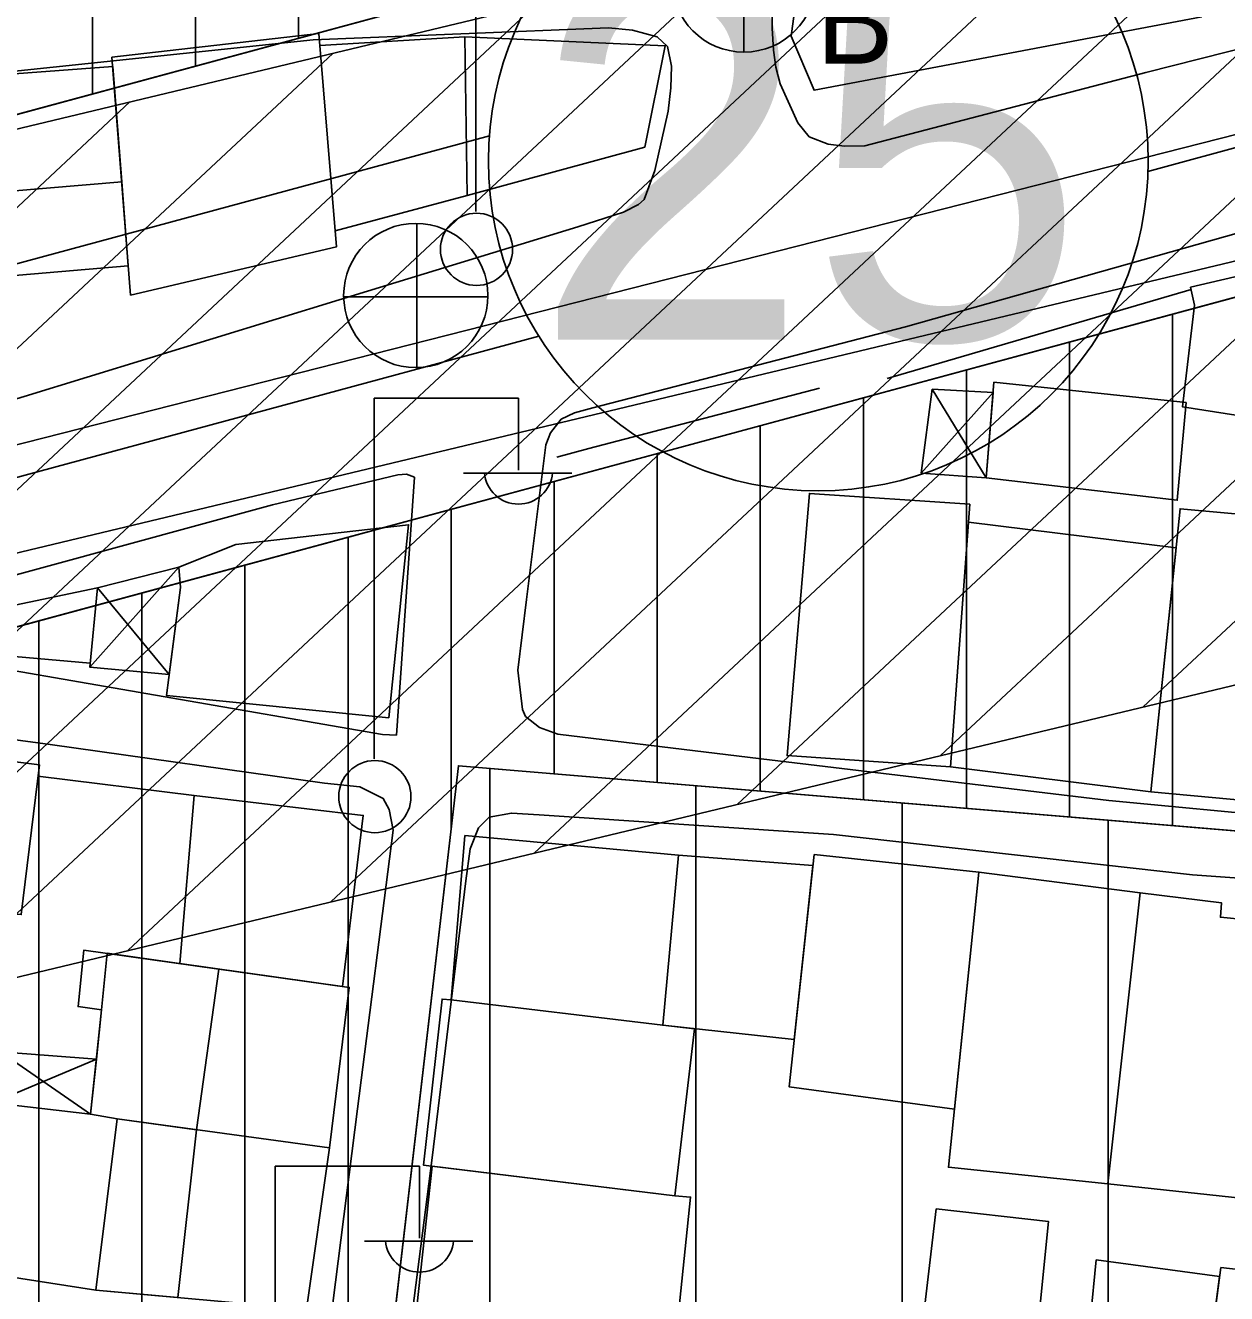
# Model space of a CAD drawing. Extents: x 417997 to 421451, y 4451742 to 4455216.
# Drawn here: x 420364.1 to 420422.4, y 4452773.5 to 4452835 of the extents above; entities that cross this region are included whole.
import ezdxf

# ---------------------------------------------------------------- set-up
doc = ezdxf.new("R2010")
doc.units = 0
for name, color, linetype in [('ADA', 7, 'Continuous'), ('ADAKENARI', 7, 'Continuous'), ('B_Mesken', 7, 'Continuous'), ('B_Sundurma', 7, 'Continuous'), ('B_Teras', 7, 'Continuous'), ('Hat_ENH', 7, 'Continuous'), ('KALDIRIM', 7, 'Continuous'), ('KD_DAIRE', 7, 'Continuous'), ('KD_YGEN', 7, 'Continuous'), ('PL_KON_MEV_350', 7, 'Continuous'), ('PL_KON_MEV_450', 7, 'Continuous'), ('S_Elektrik_Diregi', 7, 'Continuous'), ('S_Rogar_Kapagi', 7, 'Continuous'), ('S_Rogar_Kapagi_Buski', 7, 'Continuous'), ('Sinir_Duvar_tek_tarafa_ait', 7, 'Continuous'), ('TA_ENH_154', 7, 'Continuous'), ('TA_ENH_KORUMA', 7, 'Continuous'), ('TA_ENH_TARAMA', 7, 'Continuous'), ('TR_ORTAYOGUNKONUT', 7, 'Continuous'), ('TR_YUKSEKYOGUNKONUT', 7, 'Continuous'), ('Yol_Kaldirim_kenari_bordurtasi', 7, 'Continuous'), ('Yol_Sose', 7, 'Continuous')]:
    doc.layers.add(name, color=color, linetype=linetype)

msp = doc.modelspace()

# ---------------------------------------------------------------- linework, layer by layer
at = {"layer": 'ADA'}
for p, q in [((420376.655, 4452726.126), (420385.138, 4452799.106)), ((420376.655, 4452726.126), (420385.138, 4452799.106)), ((420385.138, 4452799.106), (420464.625, 4452792.442)), ((420385.138, 4452799.106), (420464.625, 4452792.442))]:
    msp.add_line(p, q, dxfattribs=at)
at = {"layer": 'ADAKENARI'}
for p, q in [((420536.537, 4452877.465), (420301.418, 4452813.854)), ((420536.537, 4452877.465), (420301.418, 4452813.854)), ((420299.789, 4452788.55), (420467.865, 4452834.024)), ((420299.789, 4452788.55), (420467.865, 4452834.024))]:
    msp.add_line(p, q, dxfattribs=at)
at = {"layer": 'B_Mesken'}
for points in [[(420368.329, 4452833.479), (420378.371, 4452834.623), (420379.224, 4452824.288), (420369.229, 4452821.937)], [(420378.418, 4452834.054), (420385.438, 4452834.47), (420385.561, 4452826.765), (420379.161, 4452825.061)], [(420385.438, 4452834.47), (420395.169, 4452834.025), (420394.174, 4452829.122), (420385.561, 4452826.765)], [(420359.05, 4452825.801), (420359.164, 4452821.377), (420362.508, 4452821.665), (420362.46, 4452822.797), (420369.117, 4452823.362), (420368.8, 4452827.44), (420368.364, 4452833.028), (420358.594, 4452832.298)], [(420420.642, 4452822.318), (420420.834, 4452821.457), (420420.265, 4452816.518), (420435.261, 4452814.181), (420436.523, 4452824.063), (420436.739, 4452826.08)], [(420411.109, 4452817.708), (420410.737, 4452813.073), (420420.006, 4452811.989), (420420.433, 4452816.727)], [(420409.951, 4452811.798), (420409, 4452799.061), (420401.078, 4452799.603), (420402.165, 4452812.316)], [(420427.973, 4452810.861), (420426.594, 4452797.115), (420418.729, 4452797.85), (420420.146, 4452811.576)], [(420371.645, 4452807.76), (420370.978, 4452802.514), (420381.754, 4452801.438), (420382.713, 4452810.797), (420374.331, 4452809.84), (420371.566, 4452808.736)], [(420409.886, 4452810.929), (420419.951, 4452809.685), (420418.729, 4452797.85), (420409, 4452799.061)], [(420360.516, 4452799.685), (420364.805, 4452799.158), (420363.926, 4452791.891), (420359.612, 4452792.152)], [(420372.313, 4452797.665), (420380.514, 4452796.703), (420379.515, 4452788.403), (420371.625, 4452789.514)], [(420395.808, 4452794.774), (420385.448, 4452795.717), (420384.775, 4452787.753), (420395.047, 4452786.523)], [(420395.808, 4452794.774), (420395.047, 4452786.523), (420401.424, 4452785.822), (420402.327, 4452794.264)], [(420402.385, 4452794.804), (420401.179, 4452783.525), (420409.196, 4452782.448), (420410.382, 4452793.948)], [(420410.382, 4452793.948), (420408.906, 4452779.634), (420416.633, 4452778.827), (420418.199, 4452792.943)], [(420416.633, 4452778.827), (420424.283, 4452778.007), (420425.931, 4452791.376), (420422.097, 4452791.761), (420422.144, 4452792.463), (420418.199, 4452792.943)], [(420378.884, 4452780.573), (420379.84, 4452788.357), (420366.967, 4452790.17), (420366.687, 4452787.425), (420367.826, 4452787.266), (420367.284, 4452782.203), (420368.576, 4452781.98)], [(420384.775, 4452787.753), (420384.339, 4452787.787), (420383.438, 4452779.737), (420395.627, 4452778.249), (420396.581, 4452786.354), (420395.047, 4452786.523)], [(420377.771, 4452772.755), (420367.541, 4452773.675), (420368.576, 4452781.98), (420378.884, 4452780.573)], [(420395.627, 4452778.249), (420396.4, 4452778.185), (420395.619, 4452770.654), (420393.334, 4452770.914), (420383.014, 4452771.964), (420383.863, 4452779.685)], [(420408.304, 4452777.615), (420413.757, 4452777.007), (420413.319, 4452772.655), (420416.101, 4452772.281), (420414.478, 4452759.237), (420406.236, 4452760.026)], [(420416.077, 4452775.147), (420422.055, 4452774.34), (420420.113, 4452759.491), (420420.016, 4452758.865), (420414.504, 4452759.449), (420416.101, 4452772.281), (420415.803, 4452772.321)], [(420422.112, 4452774.776), (420428.138, 4452774.07), (420428.302, 4452775.305), (420432.201, 4452774.793), (420430.314, 4452758.359), (420420.113, 4452759.491)], [(420361.707, 4452774.572), (420367.541, 4452773.675), (420377.771, 4452772.755), (420376.962, 4452765.256), (420371.594, 4452765.802), (420371.541, 4452765.411), (420360.877, 4452766.469)]]:
    msp.add_lwpolyline(points, close=True, dxfattribs=at)
at = {"layer": 'B_Sundurma'}
for p, q in [((420407.587, 4452813.305), (420411.069, 4452817.21)), ((420408.112, 4452817.373), (420410.737, 4452813.073)), ((420367.249, 4452803.893), (420371.566, 4452808.736)), ((420371.109, 4452803.538), (420367.629, 4452807.733)), ((420362.918, 4452785.231), (420367.284, 4452782.203)), ((420367.57, 4452784.878), (420362.544, 4452782.758))]:
    msp.add_line(p, q, dxfattribs=at)
for points in [[(420408.112, 4452817.373), (420407.587, 4452813.305), (420410.737, 4452813.073), (420411.069, 4452817.21)], [(420371.109, 4452803.538), (420367.249, 4452803.893), (420367.629, 4452807.733), (420371.566, 4452808.736), (420371.645, 4452807.76)], [(420362.918, 4452785.231), (420367.57, 4452784.878), (420367.284, 4452782.203), (420362.544, 4452782.758)]]:
    msp.add_lwpolyline(points, close=True, dxfattribs=at)
at = {"layer": 'B_Teras'}
for points in [[(420358.594, 4452832.298), (420368.364, 4452833.028), (420368.8, 4452827.44), (420361.474, 4452826.819), (420361.562, 4452826.04), (420359.05, 4452825.801)], [(420372.426, 4452781.455), (420373.512, 4452789.248), (420371.599, 4452789.518), (420368.095, 4452790.011), (420367.826, 4452787.266), (420367.57, 4452784.878), (420367.284, 4452782.203), (420368.576, 4452781.98)], [(420367.541, 4452773.675), (420371.523, 4452773.317), (420372.426, 4452781.455), (420368.576, 4452781.98)]]:
    msp.add_lwpolyline(points, close=True, dxfattribs=at)
at = {"layer": 'Hat_ENH'}
msp.add_lwpolyline([(420254.411, 4452786.86), (420593.231, 4452873.105), (420749.991, 4452874.222)], dxfattribs=at)
at = {"layer": 'KALDIRIM'}
for p, q in [((420532.262, 4452858.698), (420418.583, 4452827.942)), ((420532.262, 4452858.698), (420418.583, 4452827.942)), ((420386.637, 4452829.658), (420306.613, 4452808.008)), ((420386.637, 4452829.658), (420306.613, 4452808.008)), ((420389.035, 4452819.948), (420296.485, 4452794.908)), ((420389.035, 4452819.948), (420296.485, 4452794.908))]:
    msp.add_line(p, q, dxfattribs=at)
at = {"layer": 'KD_DAIRE'}
msp.add_circle((420402.591, 4452828.447), 16, dxfattribs=at)
msp.add_circle((420402.591, 4452828.447), 16, dxfattribs=at)
at = {"layer": 'PL_KON_MEV_350'}
msp.add_lwpolyline([(420611.573, 4452850.723), (420609.16, 4452682.739), (420582.626, 4452685.788), (420554.318, 4452686.645), (420552.77, 4452707.547), (420522.586, 4452710.731), (420457.126, 4452717.637), (420376.655, 4452726.126), (420385.138, 4452799.106), (420464.625, 4452792.442), (420467.865, 4452834.024), (420534.09, 4452851.94), (420541.854, 4452853.908), (420549.676, 4452855.626), (420557.55, 4452857.092), (420565.467, 4452858.306), (420573.418, 4452859.265), (420581.396, 4452859.969), (420589.393, 4452860.417), (420597.399, 4452860.609), (420601.717, 4452860.643)], close=True, dxfattribs=at)
at = {"layer": 'PL_KON_MEV_450'}
for points in [[(420310.486, 4452952.622), (420548.29, 4452938.033), (420556.21, 4452927.636), (420548.251, 4452889.862), (420536.537, 4452877.465), (420301.418, 4452813.854), (420292.38, 4452821.224), (420299.891, 4452943.253)], [(420310.486, 4452952.622), (420548.29, 4452938.033), (420556.21, 4452927.636), (420548.251, 4452889.862), (420536.537, 4452877.465), (420301.418, 4452813.854), (420292.38, 4452821.224), (420299.891, 4452943.253)], [(420299.789, 4452788.55), (420467.865, 4452834.024), (420464.625, 4452792.442), (420385.138, 4452799.106), (420376.655, 4452726.126), (420364.656, 4452632.456), (420451.746, 4452625.102), (420449.423, 4452575.558), (420449.423, 4452560.615), (420361.087, 4452604.42), (420282.548, 4452643.366), (420274.779, 4452657.737), (420288.946, 4452776.01)], [(420299.789, 4452788.55), (420467.865, 4452834.024), (420464.625, 4452792.442), (420385.138, 4452799.106), (420376.655, 4452726.126), (420364.656, 4452632.456), (420451.746, 4452625.102), (420449.423, 4452575.558), (420449.423, 4452560.615), (420361.087, 4452604.42), (420282.548, 4452643.366), (420274.779, 4452657.737), (420288.946, 4452776.01)]]:
    msp.add_lwpolyline(points, close=True, dxfattribs=at)
at = {"layer": 'S_Elektrik_Diregi'}
for p, q in [((420385.977, 4452825.995), (420385.977, 4452843.495)), ((420381.046, 4452799.446), (420381.046, 4452816.946)), ((420381.046, 4452816.946), (420388.046, 4452816.946)), ((420388.046, 4452813.446), (420388.046, 4452816.946)), ((420385.386, 4452813.306), (420390.636, 4452813.306)), ((420376.244, 4452762.189), (420376.244, 4452779.689)), ((420376.244, 4452779.689), (420383.244, 4452779.689)), ((420383.244, 4452776.189), (420383.244, 4452779.689)), ((420380.584, 4452776.049), (420385.834, 4452776.049))]:
    msp.add_line(p, q, dxfattribs=at)
for centre in [(420386.013, 4452824.159), (420381.082, 4452797.611)]:
    msp.add_circle(centre, 1.75, dxfattribs=at)
for centre in [(420388.047, 4452813.459), (420383.245, 4452776.202)]:
    msp.add_arc(centre, 1.658, 184.83843, 355.14641, dxfattribs=at)
at = {"layer": 'S_Rogar_Kapagi'}
for p, q in [((420383.119, 4452818.392), (420383.119, 4452825.392)), ((420379.549, 4452821.857), (420386.549, 4452821.857))]:
    msp.add_line(p, q, dxfattribs=at)
msp.add_circle((420383.066, 4452821.92), 3.5, dxfattribs=at)
at = {"layer": 'S_Rogar_Kapagi_Buski'}
msp.add_line((420398.987, 4452840.728), (420398.987, 4452833.728), dxfattribs=at)
msp.add_circle((420398.987, 4452837.228), 3.5, dxfattribs=at)
at = {"layer": 'Sinir_Duvar_tek_tarafa_ait'}
for points in [[(420421.2, 4452835.441), (420402.384, 4452831.878), (420401.274, 4452834.492), (420401.597, 4452836.927)], [(420367.268, 4452804.087), (420361.019, 4452804.627), (420360.663, 4452804.991), (420360.688, 4452805.632), (420360.863, 4452806.151), (420360.987, 4452806.342), (420367.629, 4452807.733)], [(420364.738, 4452798.601), (420372.313, 4452797.665)]]:
    msp.add_lwpolyline(points, dxfattribs=at)
at = {"layer": 'TA_ENH_154'}
msp.add_lwpolyline([(421244.229, 4452871.733), (420603.453, 4452866.932), (420104.111, 4452747.147), (419709.07, 4452649.72), (419353.297, 4452559.565), (419284.532, 4452601.288), (419287.681, 4452599.871), (419484.079, 4452691.722), (419833.947, 4454863.938), (419862.826, 4455014.236)], dxfattribs=at)
msp.add_lwpolyline([(421244.229, 4452871.733), (420603.453, 4452866.932), (420104.111, 4452747.147), (419709.07, 4452649.72), (419353.297, 4452559.565), (419284.532, 4452601.288), (419287.681, 4452599.871), (419484.079, 4452691.722), (419833.947, 4454863.938), (419862.826, 4455014.236)], dxfattribs=at)
at = {"layer": 'TA_ENH_KORUMA'}
msp.add_lwpolyline([(419883.153, 4455014.021), (419853.647, 4454860.459), (419502.143, 4452678.088), (419329.549, 4452597.37), (419356.508, 4452581.013), (419704.218, 4452669.124), (420099.383, 4452766.582), (420601.013, 4452886.916), (421244.438, 4452891.737)], dxfattribs=at)
msp.add_lwpolyline([(419883.153, 4455014.021), (419853.647, 4454860.459), (419502.143, 4452678.088), (419329.549, 4452597.37), (419356.508, 4452581.013), (419704.218, 4452669.124), (420099.383, 4452766.582), (420601.013, 4452886.916), (421244.438, 4452891.737)], dxfattribs=at)
at = {"layer": 'TA_ENH_TARAMA'}
for p, q in [((420418.358, 4452801.961), (420477.577, 4452857.305)), ((420418.358, 4452801.961), (420477.577, 4452857.305)), ((420408.506, 4452799.597), (420467.725, 4452854.942)), ((420408.506, 4452799.597), (420467.725, 4452854.942)), ((420398.653, 4452797.234), (420457.872, 4452852.578)), ((420398.653, 4452797.234), (420457.872, 4452852.578)), ((420388.801, 4452794.87), (420448.02, 4452850.215)), ((420388.801, 4452794.87), (420448.02, 4452850.215)), ((420378.948, 4452792.507), (420438.167, 4452847.852)), ((420378.948, 4452792.507), (420438.167, 4452847.852)), ((420108.839, 4452727.712), (420605.892, 4452846.947)), ((420108.839, 4452727.712), (420605.892, 4452846.947)), ((420369.096, 4452790.144), (420428.315, 4452845.488)), ((420369.096, 4452790.144), (420428.315, 4452845.488)), ((420359.244, 4452787.78), (420418.463, 4452843.125)), ((420359.244, 4452787.78), (420418.463, 4452843.125)), ((420349.391, 4452785.417), (420408.61, 4452840.761)), ((420349.391, 4452785.417), (420408.61, 4452840.761)), ((420339.539, 4452783.053), (420398.758, 4452838.398)), ((420339.539, 4452783.053), (420398.758, 4452838.398)), ((420329.687, 4452780.69), (420388.906, 4452836.034)), ((420329.687, 4452780.69), (420388.906, 4452836.034)), ((420319.834, 4452778.326), (420379.053, 4452833.671)), ((420319.834, 4452778.326), (420379.053, 4452833.671)), ((420309.982, 4452775.963), (420369.201, 4452831.307)), ((420309.982, 4452775.963), (420369.201, 4452831.307))]:
    msp.add_line(p, q, dxfattribs=at)
at = {"layer": 'TR_ORTAYOGUNKONUT'}
for p, q in [((420386.655, 4452725.071), (420386.655, 4452798.979)), ((420386.655, 4452725.071), (420386.655, 4452798.979)), ((420396.655, 4452724.016), (420396.655, 4452798.141)), ((420396.655, 4452724.016), (420396.655, 4452798.141)), ((420406.655, 4452722.961), (420406.655, 4452797.302)), ((420406.655, 4452722.961), (420406.655, 4452797.302)), ((420416.655, 4452721.906), (420416.655, 4452796.464)), ((420416.655, 4452721.906), (420416.655, 4452796.464))]:
    msp.add_line(p, q, dxfattribs=at)
at = {"layer": 'TR_YUKSEKYOGUNKONUT'}
for p, q in [((420367.38, 4452831.7), (420367.38, 4452881.136)), ((420367.38, 4452831.7), (420367.38, 4452881.136)), ((420372.38, 4452833.053), (420372.38, 4452875.534)), ((420372.38, 4452833.053), (420372.38, 4452875.534)), ((420377.38, 4452834.406), (420377.38, 4452872.313)), ((420377.38, 4452834.406), (420377.38, 4452872.313)), ((420419.779, 4452796.202), (420419.779, 4452821.014)), ((420419.779, 4452796.202), (420419.779, 4452821.014)), ((420414.779, 4452796.621), (420414.779, 4452819.661)), ((420414.779, 4452796.621), (420414.779, 4452819.661)), ((420409.779, 4452797.04), (420409.779, 4452818.308)), ((420409.779, 4452797.04), (420409.779, 4452818.308)), ((420404.779, 4452797.46), (420404.779, 4452816.955)), ((420404.779, 4452797.46), (420404.779, 4452816.955)), ((420399.779, 4452797.879), (420399.779, 4452815.603)), ((420399.779, 4452797.879), (420399.779, 4452815.603)), ((420394.779, 4452798.298), (420394.779, 4452814.25)), ((420394.779, 4452798.298), (420394.779, 4452814.25)), ((420389.779, 4452798.717), (420389.779, 4452812.897)), ((420389.779, 4452798.717), (420389.779, 4452812.897)), ((420384.779, 4452796.011), (420384.779, 4452811.544)), ((420384.779, 4452796.011), (420384.779, 4452811.544)), ((420379.779, 4452752.997), (420379.779, 4452810.192)), ((420379.779, 4452752.997), (420379.779, 4452810.192)), ((420374.779, 4452711.477), (420374.779, 4452808.839)), ((420374.779, 4452711.477), (420374.779, 4452808.839)), ((420369.779, 4452672.444), (420369.779, 4452807.486)), ((420369.779, 4452672.444), (420369.779, 4452807.486)), ((420364.779, 4452633.412), (420364.779, 4452806.133)), ((420364.779, 4452633.412), (420364.779, 4452806.133))]:
    msp.add_line(p, q, dxfattribs=at)
at = {"layer": 'Yol_Kaldirim_kenari_bordurtasi'}
for points in [[(420420.68, 4452822.207), (420405.938, 4452817.899)], [(420402.643, 4452817.418), (420391.457, 4452814.494), (420389.901, 4452814.084)]]:
    msp.add_lwpolyline(points, dxfattribs=at)
at = {"layer": 'Yol_Sose'}
for points in [[(420458.093, 4452843.211), (420438.158, 4452837.729), (420418.486, 4452832.733), (420404.843, 4452829.186), (420403.871, 4452829.159), (420403.078, 4452829.268), (420402.156, 4452829.622), (420401.593, 4452830.289), (420400.736, 4452832.181), (420400.53, 4452833), (420400.421, 4452833.827), (420400.354, 4452834.881), (420400.366, 4452836.987), (420402.434, 4452846.843), (420405.248, 4452858.923), (420405.477, 4452859.4), (420405.982, 4452859.819), (420406.849, 4452859.895), (420407.934, 4452859.889), (420428.654, 4452857.259), (420450.157, 4452854.757), (420467.25, 4452851.672), (420470.55, 4452850.844)], [(420379.347, 4452821.71), (420390.932, 4452825.254), (420393.14, 4452825.961), (420393.871, 4452826.34), (420394.149, 4452826.574), (420394.67, 4452827.978), (420395.311, 4452830.855), (420395.431, 4452832.001), (420395.464, 4452833.047), (420395.27, 4452833.997), (420394.78, 4452834.47), (420393.585, 4452834.797), (420392.411, 4452834.909), (420378.08, 4452834.329), (420352.839, 4452831.671)], [(420434.372, 4452795.74), (420416.686, 4452797.416), (420399.817, 4452799.443), (420389.95, 4452800.647), (420389.06, 4452800.968), (420388.391, 4452801.498), (420388.239, 4452801.831), (420388.023, 4452803.752), (420388.438, 4452807.176), (420389.371, 4452814.682), (420389.609, 4452815.264), (420390.123, 4452815.917), (420390.772, 4452816.222), (420391.649, 4452816.468), (420406.825, 4452820.403), (420427.106, 4452826.117)], [(420308.737, 4452803.943), (420326.034, 4452807.607), (420343.302, 4452811.272), (420357.942, 4452815.14), (420379.347, 4452821.71)], [(420349.008, 4452802.333), (420365.332, 4452800.138), (420378.633, 4452798.257), (420380.35, 4452798.082), (420381.488, 4452797.52), (420381.779, 4452796.994), (420381.966, 4452795.985), (420380.246, 4452782.469), (420378.766, 4452770.867), (420377.888, 4452764.781), (420377.683, 4452764.156), (420377.35, 4452763.851), (420376.478, 4452763.644), (420364.176, 4452765.322), (420345.147, 4452767.455)], [(420381.966, 4452765.337), (420383.859, 4452780.087), (420385.5, 4452793.529), (420385.708, 4452795.074), (420386.106, 4452796.104), (420386.628, 4452796.612), (420387.703, 4452796.813), (420389.059, 4452796.728), (420403.327, 4452795.78), (420420.737, 4452793.823), (420442.237, 4452792.274), (420456.152, 4452790.494), (420462.8, 4452789.499), (420463.561, 4452789.26), (420464.246, 4452788.782), (420464.782, 4452788.1), (420464.899, 4452787.211), (420464.293, 4452776.825), (420463.639, 4452764.189)]]:
    msp.add_lwpolyline(points, dxfattribs=at)
msp.add_lwpolyline([(420376.113, 4452811.759), (420382.191, 4452813.217), (420382.613, 4452813.258), (420383, 4452813.104), (420382.13, 4452800.595), (420381.459, 4452800.62), (420359.416, 4452804.447), (420359.197, 4452804.566), (420358.955, 4452804.827), (420358.803, 4452805.253), (420358.913, 4452805.948), (420359.252, 4452806.748), (420361.59, 4452807.81)], close=True, dxfattribs=at)

# ---------------------------------------------------------------- texts
at = {"layer": 'KD_YGEN'}
msp.add_text('25', height=18, dxfattribs=at).set_placement((420388.762, 4452819.782))
msp.add_text('25', height=18, dxfattribs=at).set_placement((420388.762, 4452819.782))
at = {"layer": 'S_Rogar_Kapagi_Buski'}
msp.add_text('B', height=4.2, dxfattribs=at).set_placement((420402.487, 4452833.164))

doc.saveas('drawing.dxf')
